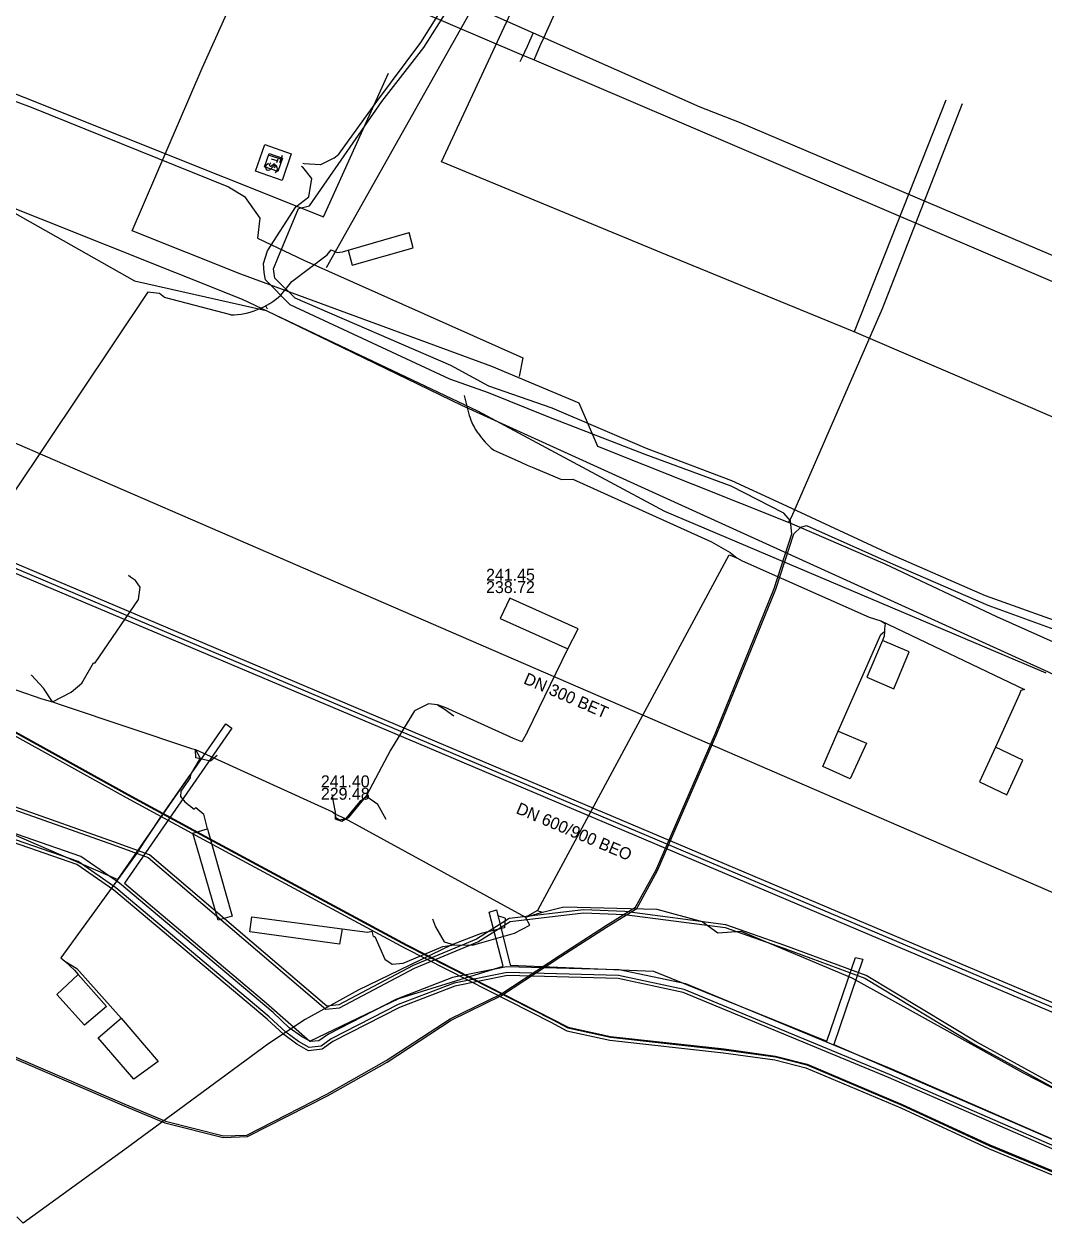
# Model space of a CAD drawing. Extents: x -596024 to -594475, y -1163820 to -1161957.
# Drawn here: x -595113 to -595044.6, y -1162092.8 to -1162011.9 of the extents above; entities that cross this region are included whole.
import ezdxf

# ---------------------------------------------------------------- set-up
doc = ezdxf.new("R2010")
doc.units = 0
for name, color, linetype in [('25', 7, 'Continuous'), ('Vrstva 1', 7, 'Continuous'), ('Vrstva 10', 7, 'Continuous'), ('Vrstva 12', 7, 'Continuous'), ('Vrstva 13', 7, 'Continuous'), ('Vrstva 19', 7, 'Continuous'), ('Vrstva 4', 7, 'Continuous'), ('Vrstva 42', 7, 'Continuous'), ('Vrstva 43', 7, 'Continuous'), ('Vrstva 44', 7, 'Continuous'), ('Vrstva 45', 7, 'Continuous'), ('Vrstva 55', 7, 'Continuous'), ('Vrstva 58', 7, 'Continuous'), ('Vrstva 9', 7, 'Continuous')]:
    doc.layers.add(name, color=color, linetype=linetype)

# ---------------------------------------------------------------- blocks, each defined once
blk = doc.blocks.new('NN640')
at = {"layer": '25'}
for points in [[(-1.89, 1.889), (1.889, 1.889)], [(-1.89, -1.89), (-1.89, 1.889)], [(1.889, 1.889), (1.889, -1.89)], [(-1.26, 0.787), (-0.221, 0.787)], [(-0.725, 0.787), (-0.725, -0.788)], [(1.197, 0.661), (0.945, 0.787), (0.661, 0.787), (0.409, 0.661), (0.283, 0.472), (0.283, 0.409), (0.409, 0.22), (1.133, -0.158), (1.259, -0.316), (1.259, -0.473), (1.133, -0.662), (0.913, -0.788), (0.629, -0.788), (0.503, -0.725), (0.283, -0.599)], [(1.889, -1.89), (-1.89, -1.89)]]:
    blk.add_lwpolyline(points, dxfattribs=at)
blk = doc.blocks.new('VN640')
at = {"layer": '25'}
for points in [[(-1.89, 1.889), (1.889, 1.889)], [(-1.89, -1.89), (-1.89, 1.889)], [(-1.26, 0.787), (-0.221, 0.787)], [(-0.725, 0.787), (-0.725, -0.788)], [(1.197, 0.661), (0.945, 0.787), (0.661, 0.787), (0.409, 0.661), (0.283, 0.472), (0.283, 0.409), (0.409, 0.22), (1.133, -0.158), (1.259, -0.316), (1.259, -0.473), (1.133, -0.662), (0.913, -0.788), (0.629, -0.788), (0.503, -0.725), (0.283, -0.599)], [(1.889, 1.889), (1.889, -1.89)], [(1.889, -1.89), (-1.89, -1.89)]]:
    blk.add_lwpolyline(points, dxfattribs=at)

msp = doc.modelspace()

# ---------------------------------------------------------------- linework, layer by layer
at = {"layer": 'Vrstva 1'}
for p, q in [((-595085.047, -1162021.108), (-595080.39, -1162011.105)), ((-595051.229, -1162016.968), (-595057.374, -1162032.51)), ((-595069.907, -1162027.371), (-595085.047, -1162021.108)), ((-595057.374, -1162032.51), (-595069.907, -1162027.371)), ((-595028.458, -1162044.92), (-595057.374, -1162032.51)), ((-595083.06, -1162053.24), (-595129.43, -1162033.15)), ((-595036.41, -1162073.46), (-595083.06, -1162053.24))]:
    msp.add_line(p, q, dxfattribs=at)
at = {"layer": 'Vrstva 10'}
for p, q in [((-595084.753, -1162060.284), (-595144.673, -1162034.924)), ((-595084.987, -1162060.836), (-595144.907, -1162035.476)), ((-595021.443, -1162087.104), (-595084.753, -1162060.284)), ((-595021.677, -1162087.656), (-595084.987, -1162060.836))]:
    msp.add_line(p, q, dxfattribs=at)
at = {"layer": 'Vrstva 12'}
for points in [[(-595132.44, -1162011.27), (-595130.29, -1162011.33), (-595119.33, -1162014.94), (-595112.57, -1162017.44), (-595099.33, -1162022.78), (-595098.26, -1162023.44), (-595097.24, -1162024.88), (-595097.39, -1162026.22)], [(-595097.39, -1162026.22), (-595094.28, -1162027.7), (-595079.6, -1162034.25)], [(-595079.6, -1162034.25), (-595079.83, -1162035.5)]]:
    msp.add_lwpolyline(points, dxfattribs=at)
at = {"layer": 'Vrstva 13'}
for p, q in [((-595078.908, -1162012.46), (-595079.309, -1162013.378)), ((-595079.309, -1162013.378), (-595079.653, -1162014.129)), ((-595079.653, -1162014.129), (-595079.784, -1162014.399))]:
    msp.add_line(p, q, dxfattribs=at)
for points in [[(-595208.398, -1161956.88), (-595182.31, -1161967.68), (-595122.2, -1161992.52), (-595104.36, -1162001.13), (-595078.908, -1162012.46)], [(-595095.98, -1162006.92), (-595079.702, -1162013.899), (-595078.841, -1162014.251), (-594928.093, -1162078.739), (-594927.3, -1162079.08), (-594925.802, -1162079.722), (-594922.275, -1162088.547), (-594921.367, -1162088.968)], [(-595078.841, -1162014.251), (-595078.379, -1162013.209), (-595078.19, -1162012.787), (-595075.287, -1162006.329)], [(-595078.908, -1162012.46), (-595067.73, -1162017.42), (-595065.08, -1162018.44), (-594997.08, -1162047.37), (-594955.55, -1162065.41), (-594939.29, -1162072.9), (-594936.52, -1162074.16), (-594923.87, -1162075.93), (-594910.2, -1162085.83), (-594902.18, -1162091.86), (-594900.73, -1162093.05), (-594899.52, -1162093.99), (-594898.81, -1162094.53), (-594891.57, -1162097.97), (-594883.253, -1162101.678), (-594870.37, -1162107.41), (-594778.03, -1162146.97), (-594708.7, -1162177.08), (-594658.923, -1162198.2)]]:
    msp.add_lwpolyline(points, dxfattribs=at)
at = {"layer": 'Vrstva 19'}
for points in [[(-595101.1, -1162014.81), (-595099.15, -1162010.5), (-595098.93, -1162010.04), (-595100.3, -1162009.42)], [(-595042.54, -1162053.99), (-595047.79, -1162051.63), (-595055.29, -1162048.11), (-595061.19, -1162045.55), (-595061.77, -1162045.3), (-595074.57, -1162040.2), (-595075.82, -1162037.3), (-595081.67, -1162034.83), (-595098.51, -1162028.64), (-595105.8, -1162025.73), (-595101.1, -1162014.81)], [(-595054.27, -1162027.87), (-595050.1, -1162017.2)], [(-595061.77, -1162045.3), (-595061.55, -1162044.9), (-595055.47, -1162030.94), (-595054.27, -1162027.87)]]:
    msp.add_lwpolyline(points, dxfattribs=at)
at = {"layer": 'Vrstva 42'}
for p, q in [((-595095.08, -1162029.13), (-595092.726, -1162027.339)), ((-595095.82, -1162030.06), (-595095.08, -1162029.13)), ((-595096.71, -1162030.98), (-595096.83, -1162030.762)), ((-595083.53, -1162036.79), (-595083.185, -1162038.127)), ((-595077, -1162042.42), (-595076.25, -1162042.4)), ((-595076.25, -1162042.4), (-595066.93, -1162046.6)), ((-595080.46, -1162050.37), (-595081.11, -1162051.75)), ((-595075.88, -1162052.43), (-595080.46, -1162050.37)), ((-595081.11, -1162051.75), (-595076.57, -1162053.78)), ((-595076.57, -1162053.78), (-595075.88, -1162052.43)), ((-595079.28, -1162059.34), (-595076.57, -1162053.78)), ((-595109.18, -1162056.08), (-595109.18, -1162056.05)), ((-595079.28, -1162059.34), (-595079.66, -1162060.02)), ((-595101.23, -1162061.11), (-595101.88, -1162062.22)), ((-595101.53, -1162061.1), (-595101.55, -1162060.53)), ((-595101.55, -1162060.53), (-595101.23, -1162061.11)), ((-595100.748, -1162065.863), (-595100.98, -1162064.88)), ((-595092.16, -1162065.2), (-595092.15, -1162064.87)), ((-595101.44, -1162067.14), (-595101.73, -1162066.139)), ((-595097.9, -1162072.76), (-595097.77, -1162071.77)), ((-595097.77, -1162071.77), (-595091.72, -1162072.57)), ((-595079.42, -1162071.78), (-595078.582, -1162071.312)), ((-595079.42, -1162071.78), (-595078.27, -1162071.44)), ((-595078.59, -1162071.36), (-595078.582, -1162071.312)), ((-595078.59, -1162071.36), (-595078.27, -1162071.44)), ((-595078.27, -1162071.44), (-595076.85, -1162071.09)), ((-595091.72, -1162072.57), (-595091.88, -1162073.59)), ((-595091.72, -1162072.57), (-595090.01, -1162072.79)), ((-595085.66, -1162071.9), (-595085.46, -1162072.44)), ((-595085.46, -1162072.44), (-595084.86, -1162073.45)), ((-595080.16, -1162072.85), (-595079.13, -1162072.32)), ((-595079.13, -1162072.32), (-595079.42, -1162071.78)), ((-595091.88, -1162073.59), (-595097.9, -1162072.76)), ((-595090.01, -1162072.79), (-595089.69, -1162072.72)), ((-595089.61, -1162073.07), (-595089.69, -1162072.72)), ((-595082.98, -1162073.67), (-595080.16, -1162072.85)), ((-595084.86, -1162073.45), (-595084.21, -1162073.65)), ((-595084.21, -1162073.65), (-595082.98, -1162073.67)), ((-595110.84, -1162076.98), (-595109.41, -1162075.64)), ((-595109.41, -1162075.64), (-595107.53, -1162077.78)), ((-595108.99, -1162079.04), (-595110.84, -1162076.98)), ((-595107.53, -1162077.78), (-595108.99, -1162079.04)), ((-595108.07, -1162079.88), (-595106.54, -1162078.56)), ((-595106.54, -1162078.56), (-595104.06, -1162081.47)), ((-595105.68, -1162082.66), (-595108.07, -1162079.88)), ((-595104.06, -1162081.47), (-595105.68, -1162082.66))]:
    msp.add_line(p, q, dxfattribs=at)
for points in [[(-595092.726, -1162027.339), (-595092.44, -1162027.01), (-595092.04, -1162027.18), (-595091.69, -1162027.15), (-595091.3, -1162027.04), (-595091.04, -1162028.03), (-595086.96, -1162026.88), (-595087.21, -1162025.85)], [(-595091.3, -1162027.04), (-595087.21, -1162025.85)], [(-595104.776, -1162029.866), (-595120.564, -1162053.444)], [(-595099.19, -1162031.38), (-595103.63, -1162030.2), (-595103.96, -1162029.93), (-595104.76, -1162029.85)], [(-595081.573, -1162040.433), (-595079.72, -1162041.264), (-595079.301, -1162041.454), (-595078.863, -1162041.629), (-595077, -1162042.42)], [(-595066.93, -1162046.6), (-595065.69, -1162047.31), (-595065.23, -1162047.68)], [(-595078.582, -1162071.312), (-595065.753, -1162047.466)], [(-595065.753, -1162047.466), (-595065.23, -1162047.68), (-595064.871, -1162047.881), (-595056.371, -1162051.665), (-595055.58, -1162051.91), (-595045.95, -1162056.5)], [(-595108.28, -1162054.72), (-595105.37, -1162050.46), (-595105.26, -1162049.64), (-595105.58, -1162049.19), (-595105.91, -1162048.97), (-595106.05, -1162048.86)], [(-595055.58, -1162051.91), (-595055.3, -1162052.09), (-595055.34, -1162052.43), (-595055.34, -1162052.61)], [(-595058.44, -1162059.3), (-595055.57, -1162052.82), (-595055.34, -1162052.61)], [(-595055.34, -1162052.61), (-595055.36, -1162052.93), (-595055.47, -1162053.21), (-595056.53, -1162055.67), (-595054.71, -1162056.47), (-595053.68, -1162053.98), (-595055.47, -1162053.21)], [(-595120.265, -1162054.23), (-595111.85, -1162057.14), (-595111.14, -1162057.34), (-595110.42, -1162057.59), (-595101.81, -1162060.46), (-595101.55, -1162060.53), (-595092.35, -1162064.72), (-595092.15, -1162064.87), (-595091.56, -1162065.15), (-595079.42, -1162071.78)], [(-595111.14, -1162057.34), (-595109.89, -1162056.69), (-595109.18, -1162056.08), (-595108.39, -1162054.71), (-595108.28, -1162054.72)], [(-595111.14, -1162057.34), (-595111.74, -1162056.43), (-595112.54, -1162055.55), (-595112.55, -1162055.52)], [(-595046.29, -1162056.83), (-595047.89, -1162060.37), (-595048.96, -1162062.71), (-595047.12, -1162063.58), (-595046.05, -1162061.26), (-595047.89, -1162060.37)], [(-595045.95, -1162056.5), (-595046.18, -1162056.58), (-595046.29, -1162056.83)], [(-595085.31, -1162057.53), (-595085.91, -1162057.46), (-595086.87, -1162057.95), (-595088.48, -1162060.59), (-595090.08, -1162063.62), (-595091.32, -1162065.13), (-595091.74, -1162065.36), (-595092.16, -1162065.2)], [(-595079.66, -1162060.02), (-595080.21, -1162059.79), (-595084.8, -1162057.71), (-595085.31, -1162057.53)], [(-595085.31, -1162057.53), (-595084.87, -1162057.8), (-595084.23, -1162058.27)], [(-595100.1, -1162060.94), (-595100.54, -1162061.32), (-595101.53, -1162061.1)], [(-595043.393, -1162083.322), (-595049.15, -1162080.173), (-595056.576, -1162075.689), (-595062.026, -1162073.676), (-595065.987, -1162072.292), (-595072.761, -1162071.4), (-595075.534, -1162071.29), (-595080.504, -1162071.873), (-595082.706, -1162073.271), (-595086.953, -1162075.019), (-595091.94, -1162077.663), (-595092.748, -1162077.756), (-595104.629, -1162067.602), (-595106.976, -1162066.746), (-595120.383, -1162062.006)], [(-595120.397, -1162062.214), (-595107.044, -1162066.934), (-595104.731, -1162067.778), (-595092.812, -1162077.964), (-595091.88, -1162077.857), (-595086.867, -1162075.201), (-595082.614, -1162073.449), (-595080.436, -1162072.067), (-595075.526, -1162071.49), (-595072.779, -1162071.6), (-595066.033, -1162072.488), (-595062.094, -1162073.864), (-595056.664, -1162075.871), (-595049.25, -1162080.347), (-595043.487, -1162083.498)], [(-595105.42, -1162067.41), (-595103.94, -1162065.17), (-595101.88, -1162062.22)], [(-595101.88, -1162062.22), (-595101.9, -1162062.44), (-595102.53, -1162063.34), (-595102.55, -1162063.69), (-595102.26, -1162064.04), (-595101.63, -1162064.53)], [(-595092.41, -1162063.56), (-595092.15, -1162064.87)], [(-595101.629, -1162064.53), (-595101.53, -1162064.43), (-595100.98, -1162064.88)], [(-595088.77, -1162065.24), (-595089.32, -1162064.23), (-595090.05, -1162063.72), (-595090.52, -1162064.03), (-595091.47, -1162065.16)], [(-595091.47, -1162065.16), (-595091.85, -1162065.28), (-595092.14, -1162065.12), (-595092.15, -1162064.87)], [(-595101.73, -1162066.139), (-595100.748, -1162065.863), (-595100.7, -1162066.03)], [(-595100.7, -1162066.03), (-595099.1, -1162071.71), (-595100.04, -1162071.98), (-595101.44, -1162067.14)], [(-595105.42, -1162067.41), (-595110.59, -1162074.52), (-595110.304, -1162074.726)], [(-595076.85, -1162071.09), (-595070.609, -1162071.252), (-595067.572, -1162072.08), (-595066.504, -1162072.834), (-595064.969, -1162072.729), (-595057.526, -1162075.848), (-595046.042, -1162082.224), (-595037.826, -1162086.437), (-595033.97, -1162088.19), (-595033.845, -1162088.227), (-595023.376, -1162092.878), (-595010.628, -1162097.806), (-594996.365, -1162102.687), (-594987.338, -1162105.952), (-594979.828, -1162109.103), (-594975.585, -1162110.428), (-594962.839, -1162116.145), (-594952.248, -1162121.006), (-594946.053, -1162123.832), (-594934.8, -1162128.336), (-594926.951, -1162132.009), (-594926.08, -1162134.217), (-594922.779, -1162135.588), (-594916.95, -1162137.709)], [(-595089.61, -1162073.07), (-595089.52, -1162073.08), (-595088.84, -1162074.61), (-595088.35, -1162074.93), (-595087.61, -1162074.86), (-595084.95, -1162073.76), (-595084.21, -1162073.65)], [(-595110.304, -1162074.726), (-595109.67, -1162075.35), (-595109.41, -1162075.64)], [(-595110.304, -1162074.726), (-595109.51, -1162075.22), (-595106.54, -1162078.56)]]:
    msp.add_lwpolyline(points, dxfattribs=at)
msp.add_lwpolyline([(-595058.44, -1162059.3), (-595056.55, -1162060.11), (-595057.64, -1162062.5), (-595059.48, -1162061.68)], close=True, dxfattribs=at)
for centre, radius, start, end in [((-595099.306, -1162026.122), 5.259, 271.26338, 311.51632), ((-595079.37, -1162036.987), 3.982, 196.62971, 215.76193), ((-595077.963, -1162036.083), 5.652, 214.86683, 230.31241)]:
    msp.add_arc(centre, radius, start, end, dxfattribs=at)
at = {"layer": 'Vrstva 44'}
for points in [[(-595043.63, -1162052), (-595048.55, -1162050.23), (-595054.9, -1162047.46), (-595062.47, -1162043.93), (-595065.57, -1162042.5), (-595071.29, -1162040.35), (-595077.63, -1162037.64), (-595081.87, -1162036.16), (-595084.42, -1162034.78), (-595094.86, -1162030.26), (-595096.23, -1162028.9), (-595096.32, -1162028.29), (-595096.02, -1162027.56), (-595094.63, -1162024.23), (-595093.902, -1162024.05), (-595089.05, -1162017.05), (-595086.24, -1162013.44), (-595082.55, -1162007.59), (-595060.255, -1161956.88)], [(-595092.264, -1162020.848), (-595091.942, -1162020.589), (-595089.38, -1162017.05), (-595086.44, -1162013.1), (-595082.81, -1162007.33), (-595060.703, -1161956.88)], [(-595093.946, -1162023.451), (-595093.737, -1162022.219), (-595094.351, -1162021.458), (-595094.438, -1162021.427)], [(-595092.264, -1162020.848), (-595093.166, -1162021.302), (-595094.256, -1162021.233), (-595094.347, -1162021.206)], [(-595117, -1162079.72), (-595106.28, -1162084.33), (-595103.56, -1162085.48), (-595099.68, -1162086.46), (-595098.1, -1162086.4), (-595092.75, -1162083.67), (-595088.75, -1162081.41), (-595084.46, -1162078.6), (-595081.07, -1162076.95), (-595077.1, -1162074.34), (-595074.04, -1162072.37), (-595072.03, -1162071.12), (-595070.66, -1162068.6), (-595066.68, -1162059.43), (-595062.73, -1162049.73), (-595061.54, -1162046.06), (-595061.65, -1162045.19), (-595062.08, -1162044.68), (-595065.62, -1162042.86), (-595071.38, -1162040.75), (-595077.84, -1162038.23), (-595081.9, -1162036.6), (-595084.5, -1162035.69), (-595095.19, -1162030.71), (-595096.85, -1162029.02), (-595096.94, -1162028.53), (-595096.98, -1162027.92), (-595096.71, -1162027.08), (-595094.83, -1162024.13), (-595093.946, -1162023.451)], [(-595114.347, -1162059.236), (-595106.205, -1162063.747), (-595101.015, -1162066.577), (-595087.493, -1162073.858), (-595077.723, -1162078.838), (-595076.642, -1162079.404), (-595073.753, -1162080.038), (-595066.129, -1162080.878), (-595062.686, -1162081.357), (-595060.609, -1162081.884), (-595054.248, -1162084.58), (-595048.367, -1162087.301), (-595041.495, -1162090.141)], [(-595114.247, -1162059.062), (-595106.109, -1162063.571), (-595100.919, -1162066.401), (-595087.401, -1162073.68), (-595077.631, -1162078.66), (-595076.572, -1162079.214), (-595073.721, -1162079.84), (-595066.105, -1162080.68)], [(-595066.105, -1162080.68), (-595062.648, -1162081.161), (-595060.545, -1162081.694), (-595054.166, -1162084.398), (-595048.287, -1162087.117), (-595041.419, -1162089.957), (-595034.638, -1162092.727), (-595027.287, -1162095.887), (-595020.408, -1162098.857), (-595012.508, -1162102.227), (-595006.858, -1162104.577), (-595000.518, -1162107.237), (-594990.789, -1162111.317), (-594975.868, -1162117.447), (-594966.828, -1162121.287), (-594957.228, -1162125.287), (-594950.556, -1162128.178), (-594946.028, -1162130.341), (-594943.328, -1162132.061), (-594935.876, -1162135.638), (-594926.073, -1162139.775), (-594923.737, -1162140.504), (-594923.306, -1162140.637), (-594922.193, -1162141.292)]]:
    msp.add_lwpolyline(points, dxfattribs=at)
at = {"layer": 'Vrstva 55'}
msp.add_line((-595092.77, -1162028.2), (-595081.013, -1162007.305), dxfattribs=at)
for points in [[(-595280.847, -1161956.88), (-595167.74, -1162005.1), (-595152.57, -1162008.28), (-595132.46, -1162013.93), (-595105.64, -1162029.1), (-595096.82, -1162031.08), (-595083.7, -1162037.44), (-595044.35, -1162055.33), (-594977.82, -1162089.64)], [(-595247.43, -1161958.9), (-595206.93, -1161979.26), (-595092.96, -1162024.79), (-595088.6, -1162015.16)], [(-595120.73, -1162063.22), (-595106.76, -1162069.26), (-595099.52, -1162058.82), (-595099.12, -1162059.11), (-595106.32, -1162069.51), (-595096.79, -1162077.55), (-595093.89, -1162080.11), (-595087.92, -1162077.23), (-595080.92, -1162075.08), (-595081.85, -1162071.45), (-595081.37, -1162071.29), (-595080.44, -1162075.01), (-595070.83, -1162075.41), (-595059.21, -1162080.11), (-595057.27, -1162074.49), (-595056.79, -1162074.6), (-595058.73, -1162080.33), (-595036.98, -1162089.76)], [(-595080.773, -1162071.86), (-595081.203, -1162071.706)], [(-595080.773, -1162071.86), (-595080.832, -1162072.498), (-595082.379, -1162072.89), (-595084.365, -1162073.63), (-595090.638, -1162076.677), (-595094.186, -1162078.651), (-595096.631, -1162080.269), (-595106.281, -1162087.363), (-595113.114, -1162092.315), (-595113.539, -1162091.897)]]:
    msp.add_lwpolyline(points, dxfattribs=at)
at = {"layer": 'Vrstva 58'}
for points in [[(-595280.397, -1161956.88), (-595259.181, -1161965.85), (-595236.214, -1161975.956), (-595218.605, -1161983.612), (-595199.16, -1161992.187), (-595185.379, -1161998.158), (-595171.905, -1162003.67), (-595152.918, -1162007.804), (-595132.86, -1162013.623), (-595116.477, -1162023.116), (-595098.409, -1162030.313), (-595082.638, -1162037.815), (-595070.082, -1162044.552), (-595044.512, -1162055.396)], [(-595117.041, -1162079.825), (-595106.324, -1162084.433), (-595103.596, -1162085.587), (-595099.692, -1162086.573), (-595098.071, -1162086.511), (-595092.697, -1162083.769), (-595088.692, -1162081.506), (-595084.404, -1162078.698), (-595081.014, -1162077.048), (-595077.039, -1162074.434), (-595073.98, -1162072.465), (-595071.945, -1162071.2), (-595070.559, -1162068.649), (-595066.576, -1162059.474), (-595062.624, -1162049.769), (-595061.425, -1162046.071), (-595060.946, -1162045.62), (-595060.568, -1162045.51), (-595054.758, -1162048.089), (-595048.408, -1162050.859), (-595043.488, -1162052.629)], [(-595114.227, -1162059.019), (-595106.087, -1162063.529), (-595100.897, -1162066.359), (-595087.377, -1162073.639), (-595077.607, -1162078.619), (-595076.557, -1162079.169), (-595073.717, -1162079.789), (-595066.097, -1162080.629), (-595062.637, -1162081.109), (-595060.527, -1162081.649), (-595054.147, -1162084.349), (-595048.267, -1162087.069), (-595041.397, -1162089.909)], [(-595032.074, -1162092.561), (-595055.072, -1162082.532), (-595068.842, -1162076.83), (-595073.195, -1162075.899), (-595080.632, -1162075.7), (-595084.152, -1162076.412), (-595087.875, -1162077.841), (-595092.332, -1162080.129), (-595093.053, -1162080.641), (-595093.963, -1162080.746), (-595094.754, -1162080.297), (-595095.633, -1162079.662), (-595096.739, -1162078.627), (-595107.017, -1162069.977), (-595109.515, -1162068.249), (-595120.799, -1162064.34)], [(-595031.99, -1162092.37), (-595054.99, -1162082.34), (-595068.78, -1162076.63), (-595073.17, -1162075.69), (-595080.65, -1162075.49), (-595084.21, -1162076.21), (-595087.96, -1162077.65), (-595092.44, -1162079.95), (-595093.13, -1162080.44), (-595093.92, -1162080.53), (-595094.64, -1162080.12), (-595095.5, -1162079.5), (-595096.6, -1162078.47), (-595106.89, -1162069.81), (-595109.42, -1162068.06), (-595120.68, -1162064.16)], [(-595031.99, -1162092.37), (-595054.99, -1162082.34), (-595068.78, -1162076.63), (-595073.17, -1162075.69), (-595080.65, -1162075.49), (-595084.21, -1162076.21), (-595087.96, -1162077.65), (-595092.44, -1162079.95), (-595093.13, -1162080.44), (-595093.92, -1162080.53), (-595094.64, -1162080.12), (-595095.5, -1162079.5), (-595096.6, -1162078.47), (-595106.89, -1162069.81), (-595109.42, -1162068.06), (-595120.68, -1162064.16)], [(-595031.838, -1162092.02), (-595054.841, -1162081.989), (-595068.666, -1162076.264), (-595073.125, -1162075.31), (-595080.683, -1162075.108), (-595084.317, -1162075.843), (-595088.116, -1162077.301), (-595092.639, -1162079.623), (-595093.271, -1162080.072), (-595093.839, -1162080.137), (-595094.434, -1162079.799), (-595095.257, -1162079.205), (-595096.347, -1162078.185), (-595106.658, -1162069.507), (-595109.246, -1162067.717), (-595120.464, -1162063.831)]]:
    msp.add_lwpolyline(points, dxfattribs=at)
at = {"layer": 'Vrstva 9'}
for p, q in [((-595084.87, -1162060.56), (-595144.79, -1162035.2)), ((-595021.56, -1162087.38), (-595084.87, -1162060.56))]:
    msp.add_line(p, q, dxfattribs=at)

# ---------------------------------------------------------------- block references
at = {"layer": 'Vrstva 43', "xscale": 0.5000000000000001, "yscale": 0.5, "rotation": -109}
msp.add_blockref('NN640', (-595096.323, -1162021.151), dxfattribs=at)
at = {"layer": 'Vrstva 45', "xscale": 0.25, "yscale": 0.25, "rotation": -109}
msp.add_blockref('VN640', (-595096.323, -1162021.151), dxfattribs=at)

# ---------------------------------------------------------------- texts
at = {"layer": 'Vrstva 12'}
for s, p in [('241.40', (-595093.14, -1162063.071)), ('229.48', (-595093.14, -1162063.903))]:
    msp.add_text(s, height=0.8, dxfattribs=at).set_placement(p)
msp.add_text('DN 600/900 BEO', height=0.8, rotation=337.01378, dxfattribs=at).set_placement((-595080.109, -1162064.79))
at = {"layer": 'Vrstva 4'}
for s, p in [('241.45', (-595082.06, -1162049.208)), ('238.72', (-595082.06, -1162050.04))]:
    msp.add_text(s, height=0.8, dxfattribs=at).set_placement(p)
msp.add_text('DN 300 BET', height=0.8, rotation=336.55541, dxfattribs=at).set_placement((-595079.604, -1162056.079))

doc.saveas('drawing.dxf')
